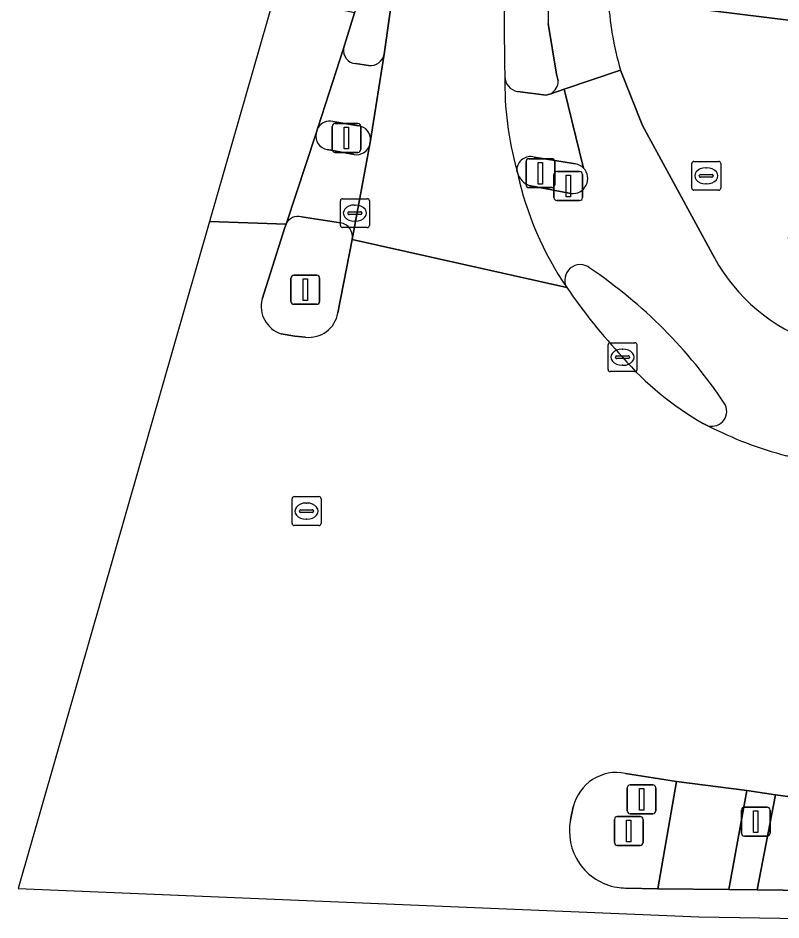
# Model space of a CAD drawing. Extents: x 161838 to 162344, y 381620 to 382160.
# Drawn here: x 161838.46 to 161864.84, y 381645.63 to 381676.84 of the extents above; entities that cross this region are included whole.
import ezdxf

# ---------------------------------------------------------------- set-up
doc = ezdxf.new("R2010")
doc.units = 0
for name, color, linetype in [('IMGEO_Berm_open', 7, 'Continuous'), ('IMGEO_Brandkraan', 7, 'Continuous'), ('IMGEO_Drukknoppaal', 7, 'Continuous'), ('IMGEO_Fietspad_gesloten', 7, 'Continuous'), ('IMGEO_Fietspad_open', 7, 'Continuous'), ('IMGEO_Kolk', 7, 'Continuous'), ('IMGEO_Lichtmast', 7, 'Continuous'), ('IMGEO_Pand', 7, 'Continuous'), ('IMGEO_Portaal', 7, 'Continuous'), ('IMGEO_Rijbaan_lokaal_gesloten', 7, 'Continuous'), ('IMGEO_Rijbaan_regionaal_gesloten', 7, 'Continuous'), ('IMGEO_Rioolput', 7, 'Continuous'), ('IMGEO_Verkeerseiland_open', 7, 'Continuous'), ('IMGEO_Verkeersregelinstallatiepaal', 7, 'Continuous'), ('IMGEO_Voetpad_open', 7, 'Continuous')]:
    doc.layers.add(name, color=color, linetype=linetype)

msp = doc.modelspace()

# ---------------------------------------------------------------- linework, layer by layer
at = {"layer": 'IMGEO_Berm_open'}
for points in [[(161857.136, 381674.665), (161857.081, 381674.89), (161856.788, 381676.651)], [(161855.728, 381674.299), (161856.724, 381674.165), (161856.88, 381674.219)]]:
    msp.add_lwpolyline(points, dxfattribs=at)
for centre, radius, start, end in [((161923.078, 381676.552), 67.805, 169.59407, 181.46627), ((161883.604, 381676.943), 26.817, 168.5945, 180.6234), ((161855.815, 381674.811), 0.52, 179.3793, 260.4057), ((161856.639, 381674.654), 0.497, 298.9848, 1.3043)]:
    msp.add_arc(centre, radius, start, end, dxfattribs=at)
at = {"layer": 'IMGEO_Brandkraan'}
for p, q in [((161861.759, 381670.951), (161861.759, 381671.803)), ((161861.834, 381671.877), (161862.686, 381671.877)), ((161862.76, 381671.803), (161862.76, 381670.951)), ((161862.061, 381671.42), (161862.459, 381671.42)), ((161862.247, 381671.657), (161862.272, 381671.657)), ((161862.018, 381671.371), (161862.018, 381671.383)), ((161862.456, 381671.334), (161862.058, 381671.334)), ((161862.27, 381671.097), (161862.245, 381671.097)), ((161862.502, 381671.383), (161862.502, 381671.371)), ((161862.686, 381670.877), (161861.834, 381670.877))]:
    msp.add_line(p, q, dxfattribs=at)
for points in [[(161861.759, 381670.951), (161861.759, 381671.803)], [(161861.834, 381671.877), (161862.686, 381671.877)], [(161862.76, 381671.803), (161862.76, 381670.951)], [(161862.686, 381670.877), (161861.834, 381670.877)]]:
    msp.add_lwpolyline(points, dxfattribs=at)
for centre, radius, start, end in [((161861.836, 381671.801), 0.0765, 91.552, 178.448), ((161861.836, 381671.801), 0.0765, 91.552, 178.448), ((161862.684, 381671.801), 0.0765, 1.552, 88.448), ((161862.684, 381671.801), 0.0765, 1.552, 88.448), ((161862.058, 381671.38), 0.0403, 85.8775, 175.7526), ((161862.463, 381671.382), 0.0386, 1.7309, 96.639), ((161862.055, 381671.37), 0.0366, 178.938, 274.7102), ((161862.459, 381671.377), 0.043, 264.8664, 352.4533), ((161861.836, 381670.953), 0.0765, 181.552, 268.448), ((161861.836, 381670.953), 0.0765, 181.552, 268.448), ((161862.684, 381670.953), 0.0765, 271.552, 358.448), ((161862.684, 381670.953), 0.0765, 271.552, 358.448)]:
    msp.add_arc(centre, radius, start, end, dxfattribs=at)
for centre, major_axis, ratio, start_param, end_param in [((161862.246, 381671.377), (-0.387, 0.002), 0.722429, 4.712389, 7.853982), ((161862.271, 381671.377), (-0.39, 0.002), 0.717154, 1.570796, 4.712389)]:
    msp.add_ellipse(centre, major_axis=major_axis, ratio=ratio, start_param=start_param, end_param=end_param, dxfattribs=at)
at = {"layer": 'IMGEO_Drukknoppaal'}
for p, q in [((161856.99, 381670.623), (161856.99, 381671.423)), ((161856.99, 381671.423), (161856.99, 381670.623)), ((161857.09, 381671.523), (161857.88, 381671.523)), ((161857.88, 381671.523), (161857.09, 381671.523)), ((161857.98, 381671.423), (161857.98, 381670.623)), ((161857.98, 381670.623), (161857.98, 381671.423)), ((161857.88, 381670.523), (161857.09, 381670.523)), ((161857.09, 381670.523), (161857.88, 381670.523))]:
    msp.add_line(p, q, dxfattribs=at)
msp.add_lwpolyline([(161857.41, 381671.398), (161857.56, 381671.398), (161857.56, 381670.648), (161857.41, 381670.648), (161857.41, 381671.398)], dxfattribs=at)
for centre, start, end in [((161857.09, 381671.423), 90, 180), ((161857.09, 381671.423), 90, 180), ((161857.88, 381671.423), 0, 90), ((161857.88, 381671.423), 360, 90), ((161857.09, 381670.623), 180, 270), ((161857.09, 381670.623), 180, 270), ((161857.88, 381670.623), 270, 0), ((161857.88, 381670.623), 270, 0)]:
    msp.add_arc(centre, 0.1, start, end, dxfattribs=at)
at = {"layer": 'IMGEO_Fietspad_gesloten'}
for points in [[(161856.788, 381676.651), (161857.081, 381674.89), (161857.136, 381674.665)], [(161856.88, 381674.219), (161857.342, 381674.376), (161859.296, 381675.038)]]:
    msp.add_lwpolyline(points, dxfattribs=at)
for centre, radius, start, end in [((161883.604, 381676.943), 26.817, 168.5945, 180.6234), ((161870.106, 381678.174), 11.256, 183.2077, 196.1764), ((161856.639, 381674.654), 0.497, 298.9848, 1.3043)]:
    msp.add_arc(centre, radius, start, end, dxfattribs=at)
at = {"layer": 'IMGEO_Fietspad_open'}
for points in [[(161862.54, 381668.54), (161860.049, 381673.118), (161859.296, 381675.038), (161857.342, 381674.376), (161858.014, 381671.644)], [(161848.769, 381672.848), (161847.726, 381669.709)], [(161850.018, 381669.176), (161850.628, 381672.471)], [(161850.079, 381672.116), (161849.15, 381672.288)], [(161857.575, 381670.767), (161856.138, 381671.042)], [(161848.264, 381669.963), (161849.611, 381669.751)]]:
    msp.add_lwpolyline(points, dxfattribs=at)
msp.add_lwpolyline([(161861.227, 381650.426), (161860.583, 381646.712), (161863.036, 381646.689), (161863.663, 381650.114)], close=True, dxfattribs=at)
for centre, radius, start, end in [((161849.213, 381672.741), 0.457, 166.3976, 262.0618), ((161850.162, 381672.59), 0.481, 260.1173, 345.6585), ((161856.371, 381671.67), 0.67, 196.4041, 249.6832), ((161866.814, 381673.895), 11.346, 192.2841, 214.2523), ((161857.64, 381671.283), 0.52, 262.7994, 44.0182), ((161848.152, 381669.503), 0.473, 76.3488, 154.197), ((161849.532, 381669.264), 0.494, 349.7787, 80.805), ((161857.9, 381667.771), 0.533, 50.7522, 209.4055), ((161868.115, 381671.624), 6.371, 208.9494, 250.8892), ((161848.629, 381653.982), 17.146, 33.76, 55.9204), ((161862.453, 381663.228), 0.515, 254.6561, 33.1754), ((161868.25, 381674.16), 12.876, 242.5635, 255.5508)]:
    msp.add_arc(centre, radius, start, end, dxfattribs=at)
at = {"layer": 'IMGEO_Kolk'}
for p, q in [((161858.863, 381664.675), (161858.863, 381665.527)), ((161858.938, 381665.601), (161859.79, 381665.601)), ((161859.864, 381665.527), (161859.864, 381664.675)), ((161859.351, 381665.381), (161859.376, 381665.381)), ((161859.122, 381665.095), (161859.122, 381665.107)), ((161859.56, 381665.058), (161859.162, 381665.058)), ((161859.165, 381665.144), (161859.563, 381665.144)), ((161859.606, 381665.107), (161859.606, 381665.095)), ((161859.79, 381664.601), (161858.938, 381664.601)), ((161859.374, 381664.821), (161859.349, 381664.821))]:
    msp.add_line(p, q, dxfattribs=at)
for points in [[(161858.863, 381664.675), (161858.863, 381665.527)], [(161858.938, 381665.601), (161859.79, 381665.601)], [(161859.864, 381665.527), (161859.864, 381664.675)], [(161859.79, 381664.601), (161858.938, 381664.601)]]:
    msp.add_lwpolyline(points, dxfattribs=at)
for centre, radius, start, end in [((161858.94, 381665.525), 0.0765, 91.552, 178.448), ((161858.94, 381665.525), 0.0765, 91.552, 178.448), ((161859.788, 381665.525), 0.0765, 1.552, 88.448), ((161859.788, 381665.525), 0.0765, 1.552, 88.448), ((161859.162, 381665.104), 0.0403, 85.8775, 175.7526), ((161859.159, 381665.094), 0.0366, 178.938, 274.7102), ((161859.563, 381665.101), 0.043, 264.8664, 352.4533), ((161859.567, 381665.106), 0.0386, 1.7309, 96.639), ((161858.94, 381664.677), 0.0765, 181.552, 268.448), ((161858.94, 381664.677), 0.0765, 181.552, 268.448), ((161859.788, 381664.677), 0.0765, 271.552, 358.448), ((161859.788, 381664.677), 0.0765, 271.552, 358.448)]:
    msp.add_arc(centre, radius, start, end, dxfattribs=at)
for centre, major_axis, ratio, start_param, end_param in [((161859.35, 381665.101), (-0.387, 0.002), 0.722429, 4.712389, 7.853982), ((161859.375, 381665.101), (-0.39, 0.002), 0.717154, 1.570796, 4.712389)]:
    msp.add_ellipse(centre, major_axis=major_axis, ratio=ratio, start_param=start_param, end_param=end_param, dxfattribs=at)
at = {"layer": 'IMGEO_Lichtmast'}
for p, q in [((161847.897, 381667.034), (161847.897, 381667.834)), ((161847.897, 381667.834), (161847.897, 381667.034)), ((161847.997, 381667.934), (161848.787, 381667.934)), ((161848.787, 381667.934), (161847.997, 381667.934)), ((161848.887, 381667.834), (161848.887, 381667.034)), ((161848.887, 381667.034), (161848.887, 381667.834)), ((161848.787, 381666.934), (161847.997, 381666.934)), ((161847.997, 381666.934), (161848.787, 381666.934)), ((161859.084, 381648.31), (161859.084, 381649.11)), ((161859.084, 381649.11), (161859.084, 381648.31)), ((161859.184, 381649.21), (161859.974, 381649.21)), ((161859.974, 381649.21), (161859.184, 381649.21)), ((161860.074, 381649.11), (161860.074, 381648.31)), ((161860.074, 381648.31), (161860.074, 381649.11)), ((161859.974, 381648.21), (161859.184, 381648.21)), ((161859.184, 381648.21), (161859.974, 381648.21))]:
    msp.add_line(p, q, dxfattribs=at)
for points in [[(161848.317, 381667.809), (161848.467, 381667.809), (161848.467, 381667.059), (161848.317, 381667.059), (161848.317, 381667.809)], [(161859.504, 381649.085), (161859.654, 381649.085), (161859.654, 381648.335), (161859.504, 381648.335), (161859.504, 381649.085)]]:
    msp.add_lwpolyline(points, dxfattribs=at)
for centre, start, end in [((161847.997, 381667.834), 90, 180), ((161847.997, 381667.834), 90, 180), ((161848.787, 381667.834), 0, 90), ((161848.787, 381667.834), 360, 90), ((161847.997, 381667.034), 180, 270), ((161847.997, 381667.034), 180, 270), ((161848.787, 381667.034), 270, 0), ((161848.787, 381667.034), 270, 0), ((161859.184, 381649.11), 90, 180), ((161859.184, 381649.11), 90, 180), ((161859.974, 381649.11), 0, 90), ((161859.974, 381649.11), 360, 90), ((161859.184, 381648.31), 180, 270), ((161859.184, 381648.31), 180, 270), ((161859.974, 381648.31), 270, 0), ((161859.974, 381648.31), 270, 0)]:
    msp.add_arc(centre, 0.1, start, end, dxfattribs=at)
at = {"layer": 'IMGEO_Pand'}
msp.add_lwpolyline([(161886.558, 381681.681), (161885.412, 381681.832), (161882.189, 381682.256), (161876.798, 381683.292), (161872.074, 381684.036), (161872.016, 381683.722), (161862.095, 381685.158), (161860.622, 381677.32), (161866.135, 381676.635), (161866.008, 381675.715), (161870.39, 381674.905), (161877.184, 381673.822), (161882.832, 381672.922), (161885.465, 381672.502), (161885.826, 381675.533), (161886.077, 381677.646)], close=True, dxfattribs=at)
at = {"layer": 'IMGEO_Portaal'}
for p, q in [((161859.525, 381649.405), (161859.525, 381650.205)), ((161859.525, 381650.205), (161859.525, 381649.405)), ((161859.625, 381650.305), (161860.415, 381650.305)), ((161860.415, 381650.305), (161859.625, 381650.305)), ((161860.515, 381650.205), (161860.515, 381649.405)), ((161860.515, 381649.405), (161860.515, 381650.205)), ((161860.415, 381649.305), (161859.625, 381649.305)), ((161859.625, 381649.305), (161860.415, 381649.305))]:
    msp.add_line(p, q, dxfattribs=at)
msp.add_lwpolyline([(161859.945, 381650.18), (161860.095, 381650.18), (161860.095, 381649.43), (161859.945, 381649.43), (161859.945, 381650.18)], dxfattribs=at)
for centre, start, end in [((161859.625, 381650.205), 90, 180), ((161859.625, 381650.205), 90, 180), ((161860.415, 381650.205), 0, 90), ((161860.415, 381650.205), 360, 90), ((161859.625, 381649.405), 180, 270), ((161859.625, 381649.405), 180, 270), ((161860.415, 381649.405), 270, 0), ((161860.415, 381649.405), 270, 0)]:
    msp.add_arc(centre, 0.1, start, end, dxfattribs=at)
at = {"layer": 'IMGEO_Rijbaan_lokaal_gesloten'}
for points in [[(161851.509, 381678.364), (161851.12, 381675.59), (161850.65, 381672.6), (161850.628, 381672.471), (161850.018, 381669.176), (161857.436, 381667.509)], [(161847.327, 381677.629), (161845.081, 381669.8), (161847.726, 381669.709), (161848.769, 381672.848), (161848.829, 381673.033), (161849.717, 381675.784), (161850.099, 381677.022), (161847.327, 381677.629)], [(161855.728, 381671.481), (161855.706, 381671.585)]]:
    msp.add_lwpolyline(points, dxfattribs=at)
for centre, radius, start, end in [((161923.078, 381676.552), 67.805, 169.59407, 181.46627), ((161866.37, 381674.583), 11.077, 178.7905, 195.7039), ((161866.814, 381673.895), 11.346, 192.2841, 214.2523)]:
    msp.add_arc(centre, radius, start, end, dxfattribs=at)
at = {"layer": 'IMGEO_Rijbaan_regionaal_gesloten'}
for points in [[(161846.896, 381667.108), (161847.687, 381669.591), (161847.726, 381669.709), (161845.081, 381669.8), (161838.457, 381646.72), (161862.001, 381645.738), (161868.307, 381645.629)], [(161857.436, 381667.509), (161850.018, 381669.176), (161849.522, 381666.635)], [(161848.396, 381665.792), (161848.033, 381665.834), (161847.552, 381665.911)], [(161862.317, 381662.732), (161862.157, 381662.807)], [(161859.467, 381650.702), (161861.227, 381650.426), (161863.663, 381650.114), (161864.649, 381649.954), (161868.955, 381649.373), (161869.396, 381652.918), (161869.776, 381655.978), (161870.319, 381660.342), (161866.002, 381661.432), (161865.037, 381661.691)], [(161857.565, 381649.094), (161857.662, 381649.539)], [(161868.307, 381645.629), (161868.493, 381646.613), (161864.018, 381646.677), (161863.036, 381646.689), (161860.583, 381646.712), (161859.469, 381646.733)]]:
    msp.add_lwpolyline(points, dxfattribs=at)
for centre, radius, start, end in [((161875.349, 381679.862), 21.759, 214.592, 222.7219), ((161847.868, 381666.862), 1.002, 165.7999, 251.6488), ((161848.508, 381666.816), 1.03, 263.7416, 349.9004), ((161867.477, 381672.138), 10.74, 220.9378, 240.3116), ((161868.25, 381674.16), 12.876, 242.5635, 255.5508), ((161859.16, 381649.196), 1.537, 78.4963, 167.0928), ((161859.499, 381648.706), 1.973, 168.6639, 260.3886), ((161859.494, 381648.608), 1.875, 260.058, 269.2422)]:
    msp.add_arc(centre, radius, start, end, dxfattribs=at)
at = {"layer": 'IMGEO_Rioolput'}
for p, q in [((161849.607, 381669.66), (161849.607, 381670.512)), ((161849.682, 381670.586), (161850.534, 381670.586)), ((161850.608, 381670.512), (161850.608, 381669.66)), ((161850.095, 381670.366), (161850.12, 381670.366)), ((161849.866, 381670.08), (161849.866, 381670.092)), ((161850.304, 381670.043), (161849.906, 381670.043)), ((161849.909, 381670.129), (161850.307, 381670.129)), ((161850.35, 381670.092), (161850.35, 381670.08)), ((161850.534, 381669.586), (161849.682, 381669.586)), ((161850.118, 381669.806), (161850.093, 381669.806)), ((161847.934, 381659.35), (161847.934, 381660.202)), ((161848.009, 381660.276), (161848.861, 381660.276)), ((161848.935, 381660.202), (161848.935, 381659.35)), ((161848.422, 381660.056), (161848.447, 381660.056)), ((161848.193, 381659.77), (161848.193, 381659.782)), ((161848.631, 381659.733), (161848.233, 381659.733)), ((161848.236, 381659.819), (161848.634, 381659.819)), ((161848.677, 381659.782), (161848.677, 381659.77)), ((161848.861, 381659.276), (161848.009, 381659.276)), ((161848.445, 381659.496), (161848.42, 381659.496))]:
    msp.add_line(p, q, dxfattribs=at)
for points in [[(161849.607, 381669.66), (161849.607, 381670.512)], [(161849.682, 381670.586), (161850.534, 381670.586)], [(161850.608, 381670.512), (161850.608, 381669.66)], [(161850.534, 381669.586), (161849.682, 381669.586)], [(161847.934, 381659.35), (161847.934, 381660.202)], [(161848.009, 381660.276), (161848.861, 381660.276)], [(161848.935, 381660.202), (161848.935, 381659.35)], [(161848.861, 381659.276), (161848.009, 381659.276)]]:
    msp.add_lwpolyline(points, dxfattribs=at)
for centre, radius, start, end in [((161849.684, 381670.51), 0.0765, 91.552, 178.448), ((161849.684, 381670.51), 0.0765, 91.552, 178.448), ((161850.532, 381670.51), 0.0765, 1.552, 88.448), ((161850.532, 381670.51), 0.0765, 1.552, 88.448), ((161849.906, 381670.089), 0.0403, 85.8775, 175.7526), ((161849.903, 381670.079), 0.0366, 178.938, 274.7102), ((161850.307, 381670.086), 0.043, 264.8664, 352.4533), ((161850.311, 381670.091), 0.0386, 1.7309, 96.639), ((161849.684, 381669.662), 0.0765, 181.552, 268.448), ((161849.684, 381669.662), 0.0765, 181.552, 268.448), ((161850.532, 381669.662), 0.0765, 271.552, 358.448), ((161850.532, 381669.662), 0.0765, 271.552, 358.448), ((161848.011, 381660.2), 0.0765, 91.552, 178.448), ((161848.011, 381660.2), 0.0765, 91.552, 178.448), ((161848.859, 381660.2), 0.0765, 1.552, 88.448), ((161848.859, 381660.2), 0.0765, 1.552, 88.448), ((161848.233, 381659.779), 0.0403, 85.8775, 175.7526), ((161848.23, 381659.769), 0.0366, 178.938, 274.7102), ((161848.634, 381659.776), 0.043, 264.8664, 352.4533), ((161848.638, 381659.781), 0.0386, 1.7309, 96.639), ((161848.011, 381659.352), 0.0765, 181.552, 268.448), ((161848.011, 381659.352), 0.0765, 181.552, 268.448), ((161848.859, 381659.352), 0.0765, 271.552, 358.448), ((161848.859, 381659.352), 0.0765, 271.552, 358.448)]:
    msp.add_arc(centre, radius, start, end, dxfattribs=at)
for centre, major_axis, ratio, start_param, end_param in [((161850.094, 381670.086), (-0.387, 0.002), 0.722429, 4.712389, 7.853982), ((161850.119, 381670.086), (-0.39, 0.002), 0.717154, 1.570796, 4.712389), ((161848.421, 381659.776), (-0.387, 0.002), 0.722429, 4.712389, 7.853982), ((161848.446, 381659.776), (-0.39, 0.002), 0.717154, 1.570796, 4.712389)]:
    msp.add_ellipse(centre, major_axis=major_axis, ratio=ratio, start_param=start_param, end_param=end_param, dxfattribs=at)
at = {"layer": 'IMGEO_Verkeerseiland_open'}
for points in [[(161850.6, 381678.563), (161850.099, 381677.022), (161849.717, 381675.784)], [(161851.12, 381675.59), (161851.509, 381678.364)], [(161850.125, 381675.26), (161850.582, 381675.197)], [(161848.829, 381673.033), (161848.769, 381672.848)], [(161850.237, 381673.107), (161849.349, 381673.256)], [(161850.628, 381672.471), (161850.65, 381672.6)], [(161849.15, 381672.288), (161850.079, 381672.116)], [(161857.738, 381671.793), (161856.309, 381672.022)], [(161855.706, 381671.585), (161855.728, 381671.481)], [(161856.138, 381671.042), (161857.575, 381670.767)], [(161849.611, 381669.751), (161848.264, 381669.963)], [(161847.726, 381669.709), (161847.687, 381669.591), (161846.896, 381667.108)], [(161849.522, 381666.635), (161850.018, 381669.176)], [(161847.552, 381665.911), (161848.033, 381665.834), (161848.396, 381665.792)], [(161862.157, 381662.807), (161862.317, 381662.732)], [(161859.469, 381646.733), (161860.583, 381646.712), (161861.227, 381650.426), (161859.467, 381650.702)], [(161857.662, 381649.539), (161857.565, 381649.094)]]:
    msp.add_lwpolyline(points, dxfattribs=at)
msp.add_lwpolyline([(161864.018, 381646.677), (161864.649, 381649.954), (161863.663, 381650.114), (161863.036, 381646.689)], close=True, dxfattribs=at)
for centre, radius, start, end in [((161850.172, 381675.717), 0.46, 171.6506, 264.1599), ((161850.647, 381675.673), 0.481, 262.2595, 350.0355), ((161849.236, 381672.801), 0.469, 76.0868, 150.3369), ((161850.181, 381672.64), 0.47, 355.1345, 83.1977), ((161849.213, 381672.741), 0.457, 166.3976, 262.0618), ((161850.162, 381672.59), 0.481, 260.1173, 345.6585), ((161856.178, 381671.569), 0.472, 73.8511, 178.0114), ((161857.64, 381671.281), 0.521, 44.1323, 79.1425), ((161856.371, 381671.67), 0.67, 196.4041, 249.6832), ((161857.64, 381671.283), 0.52, 262.7994, 44.0182), ((161848.152, 381669.503), 0.473, 76.3488, 154.197), ((161849.532, 381669.264), 0.494, 349.7787, 80.805), ((161857.9, 381667.771), 0.533, 50.7522, 209.4055), ((161848.629, 381653.982), 17.146, 33.76, 55.9204), ((161875.349, 381679.862), 21.759, 214.592, 222.7219), ((161847.868, 381666.862), 1.002, 165.7999, 251.6488), ((161848.508, 381666.816), 1.03, 263.7416, 349.9004), ((161867.477, 381672.138), 10.74, 220.9378, 240.3116), ((161862.453, 381663.228), 0.515, 254.6561, 33.1754), ((161859.16, 381649.196), 1.537, 78.4963, 167.0928), ((161859.499, 381648.706), 1.973, 168.6639, 260.3886), ((161859.494, 381648.608), 1.875, 260.058, 269.2422)]:
    msp.add_arc(centre, radius, start, end, dxfattribs=at)
at = {"layer": 'IMGEO_Verkeersregelinstallatiepaal'}
for p, q in [((161849.321, 381672.288), (161849.321, 381673.088)), ((161849.321, 381673.088), (161849.321, 381672.288)), ((161849.421, 381673.188), (161850.211, 381673.188)), ((161850.211, 381673.188), (161849.421, 381673.188)), ((161850.311, 381673.088), (161850.311, 381672.288)), ((161850.311, 381672.288), (161850.311, 381673.088)), ((161850.211, 381672.188), (161849.421, 381672.188)), ((161849.421, 381672.188), (161850.211, 381672.188)), ((161856.028, 381671.068), (161856.028, 381671.868)), ((161856.028, 381671.868), (161856.028, 381671.068)), ((161856.128, 381671.968), (161856.918, 381671.968)), ((161856.918, 381671.968), (161856.128, 381671.968)), ((161857.018, 381671.868), (161857.018, 381671.068)), ((161857.018, 381671.068), (161857.018, 381671.868)), ((161856.918, 381670.968), (161856.128, 381670.968)), ((161856.128, 381670.968), (161856.918, 381670.968)), ((161863.477, 381648.634), (161863.477, 381649.434)), ((161863.477, 381649.434), (161863.477, 381648.634)), ((161863.577, 381649.534), (161864.367, 381649.534)), ((161864.367, 381649.534), (161863.577, 381649.534)), ((161864.467, 381649.434), (161864.467, 381648.634)), ((161864.467, 381648.634), (161864.467, 381649.434)), ((161864.367, 381648.534), (161863.577, 381648.534)), ((161863.577, 381648.534), (161864.367, 381648.534))]:
    msp.add_line(p, q, dxfattribs=at)
for points in [[(161849.741, 381673.063), (161849.891, 381673.063), (161849.891, 381672.313), (161849.741, 381672.313), (161849.741, 381673.063)], [(161856.448, 381671.843), (161856.598, 381671.843), (161856.598, 381671.093), (161856.448, 381671.093), (161856.448, 381671.843)], [(161863.897, 381649.409), (161864.047, 381649.409), (161864.047, 381648.659), (161863.897, 381648.659), (161863.897, 381649.409)]]:
    msp.add_lwpolyline(points, dxfattribs=at)
for centre, start, end in [((161849.421, 381673.088), 90, 180), ((161849.421, 381673.088), 90, 180), ((161850.211, 381673.088), 0, 90), ((161850.211, 381673.088), 360, 90), ((161849.421, 381672.288), 180, 270), ((161849.421, 381672.288), 180, 270), ((161850.211, 381672.288), 270, 0), ((161850.211, 381672.288), 270, 0), ((161856.128, 381671.868), 90, 180), ((161856.128, 381671.868), 90, 180), ((161856.918, 381671.868), 0, 90), ((161856.918, 381671.868), 360, 90), ((161856.128, 381671.068), 180, 270), ((161856.128, 381671.068), 180, 270), ((161856.918, 381671.068), 270, 0), ((161856.918, 381671.068), 270, 0), ((161863.577, 381649.434), 90, 180), ((161863.577, 381649.434), 90, 180), ((161864.367, 381649.434), 0, 90), ((161864.367, 381649.434), 360, 90), ((161863.577, 381648.634), 180, 270), ((161863.577, 381648.634), 180, 270), ((161864.367, 381648.634), 270, 0), ((161864.367, 381648.634), 270, 0)]:
    msp.add_arc(centre, 0.1, start, end, dxfattribs=at)
at = {"layer": 'IMGEO_Voetpad_open'}
for points in [[(161980.874, 381650.011), (161978.924, 381650.27), (161977.386, 381650.474), (161946.525, 381654.568), (161944.516, 381654.835), (161906.825, 381659.836), (161902.061, 381660.536), (161897.485, 381661.208), (161892.748, 381661.903), (161887.786, 381662.632), (161881.751, 381664.382), (161876.207, 381665.989), (161865.106, 381669.207), (161866.008, 381675.715), (161866.135, 381676.635), (161860.622, 381677.32), (161858.868, 381677.544)], [(161849.717, 381675.784), (161848.829, 381673.033)], [(161850.65, 381672.6), (161851.12, 381675.59)], [(161850.582, 381675.197), (161850.125, 381675.26)], [(161859.296, 381675.038), (161860.049, 381673.118), (161862.54, 381668.54)], [(161858.014, 381671.644), (161857.342, 381674.376), (161856.88, 381674.219), (161856.724, 381674.165), (161855.728, 381674.299)], [(161849.349, 381673.256), (161850.237, 381673.107)], [(161856.309, 381672.022), (161857.738, 381671.793)], [(161868.955, 381649.373), (161864.649, 381649.954), (161864.018, 381646.677), (161868.493, 381646.613)]]:
    msp.add_lwpolyline(points, dxfattribs=at)
for centre, radius, start, end in [((161870.106, 381678.174), 11.256, 183.2077, 196.1764), ((161850.172, 381675.717), 0.46, 171.6506, 264.1599), ((161850.647, 381675.673), 0.481, 262.2595, 350.0355), ((161866.37, 381674.583), 11.077, 178.7905, 195.7039), ((161855.815, 381674.811), 0.52, 179.3793, 260.4057), ((161849.236, 381672.801), 0.469, 76.0868, 150.3369), ((161850.181, 381672.64), 0.47, 355.1345, 83.1977), ((161856.178, 381671.569), 0.472, 73.8511, 178.0114), ((161857.64, 381671.281), 0.521, 44.1323, 79.1425), ((161868.115, 381671.624), 6.371, 208.9494, 250.8892)]:
    msp.add_arc(centre, radius, start, end, dxfattribs=at)

doc.saveas('drawing.dxf')
